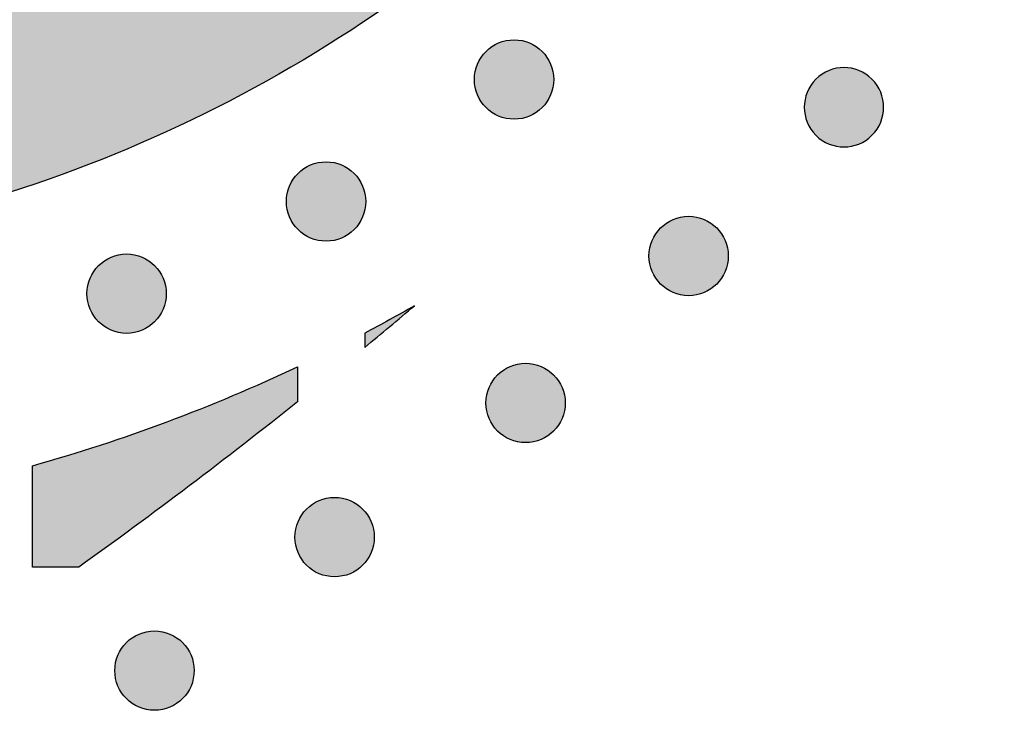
# Model space of a CAD drawing. Header units: millimetres. Extents: x -3873 to -97, y 912 to 4165.
# Tile 617 of 656: x -207 to -163, y 3718 to 3749. Entities that reach past the tile are written whole.
import ezdxf

# ---------------------------------------------------------------- set-up
doc = ezdxf.new("R2010")
doc.units = ezdxf.units.MM
doc.layers.add('pattern', color=7, linetype='Continuous', true_color=0x000000)

msp = doc.modelspace()

# ---------------------------------------------------------------- hatches: boundary and pattern name
at = {"layer": 'pattern'}
for points in [[(-270.155, 3746.308), (-275.91, 3761.332), (-261.683, 3755.767), (-259.175, 3754.833), (-256.628, 3753.977), (-254.047, 3753.202), (-251.434, 3752.51), (-248.795, 3751.902), (-246.132, 3751.381), (-243.451, 3750.946), (-240.756, 3750.6), (-238.051, 3750.343), (-235.341, 3750.175), (-232.629, 3750.096), (-229.921, 3750.106), (-227.22, 3750.204), (-224.531, 3750.39), (-221.858, 3750.662), (-219.205, 3751.02), (-218.211, 3751.181), (-217.217, 3751.361), (-216.225, 3751.562), (-215.233, 3751.782), (-214.245, 3752.023), (-213.258, 3752.283), (-212.276, 3752.564), (-211.297, 3752.865), (-210.323, 3753.185), (-209.354, 3753.526), (-208.391, 3753.886), (-207.435, 3754.266), (-206.485, 3754.665), (-205.543, 3755.083), (-204.609, 3755.52), (-203.684, 3755.976), (-202.769, 3756.45), (-201.863, 3756.943), (-200.967, 3757.453), (-200.083, 3757.98), (-199.21, 3758.525), (-198.348, 3759.087), (-197.499, 3759.665), (-196.664, 3760.259), (-195.841, 3760.868), (-195.032, 3761.493), (-194.237, 3762.132), (-193.457, 3762.785), (-192.691, 3763.453), (-191.941, 3764.133), (-191.206, 3764.826), (-190.487, 3765.531), (-189.782, 3766.25), (-189.089, 3766.985), (-188.409, 3767.735), (-187.742, 3768.501), (-187.089, 3769.281), (-186.45, 3770.076), (-185.825, 3770.885), (-185.216, 3771.708), (-184.622, 3772.544), (-184.044, 3773.393), (-183.483, 3774.254), (-182.938, 3775.128), (-182.411, 3776.012), (-181.901, 3776.908), (-181.408, 3777.814), (-180.934, 3778.73), (-180.479, 3779.655), (-180.042, 3780.588), (-179.624, 3781.531), (-179.225, 3782.48), (-178.845, 3783.437), (-178.485, 3784.4), (-178.145, 3785.369), (-177.824, 3786.343), (-177.524, 3787.322), (-177.243, 3788.304), (-176.983, 3789.291), (-176.742, 3790.28), (-176.522, 3791.271), (-176.322, 3792.263), (-176.141, 3793.257), (-175.981, 3794.251), (-175.624, 3796.904), (-175.352, 3799.577), (-175.166, 3802.266), (-175.068, 3804.967), (-175.059, 3807.675), (-175.138, 3810.387), (-175.307, 3813.098), (-175.565, 3815.803), (-175.911, 3818.498), (-176.346, 3821.178), (-176.868, 3823.841), (-177.476, 3826.48), (-178.168, 3829.092), (-178.944, 3831.674), (-179.8, 3834.22), (-180.735, 3836.729), (-186.302, 3850.955), (-171.277, 3845.202), (-170.611, 3843.675), (-169.971, 3842.134), (-169.357, 3840.577), (-168.769, 3839.007), (-168.208, 3837.424), (-167.675, 3835.828), (-167.169, 3834.22), (-166.691, 3832.602), (-166.241, 3830.973), (-165.82, 3829.334), (-165.428, 3827.686), (-165.066, 3826.031), (-164.733, 3824.368), (-164.429, 3822.698), (-164.156, 3821.023), (-163.912, 3819.343), (-163.699, 3817.659), (-163.516, 3815.972), (-163.363, 3814.282), (-163.241, 3812.59), (-163.149, 3810.898), (-163.088, 3809.206), (-163.056, 3807.514), (-163.055, 3805.824), (-163.084, 3804.137), (-163.143, 3802.452), (-163.232, 3800.772), (-163.351, 3799.096), (-163.498, 3797.426), (-163.676, 3795.763), (-163.881, 3794.106), (-164.116, 3792.457), (-164.314, 3791.231), (-164.536, 3790.006), (-164.783, 3788.782), (-165.055, 3787.56), (-165.351, 3786.341), (-165.672, 3785.125), (-166.018, 3783.913), (-166.389, 3782.706), (-166.784, 3781.505), (-167.203, 3780.311), (-167.647, 3779.123), (-168.115, 3777.944), (-168.607, 3776.773), (-169.122, 3775.611), (-169.661, 3774.46), (-170.223, 3773.32), (-170.808, 3772.19), (-171.414, 3771.073), (-172.043, 3769.969), (-172.694, 3768.879), (-173.365, 3767.802), (-174.058, 3766.74), (-174.77, 3765.693), (-175.502, 3764.663), (-176.253, 3763.648), (-177.023, 3762.651), (-177.811, 3761.67), (-178.617, 3760.708), (-179.439, 3759.764), (-180.278, 3758.839), (-181.132, 3757.933), (-182.001, 3757.046), (-182.888, 3756.177), (-183.794, 3755.323), (-184.719, 3754.484), (-185.662, 3753.661), (-186.625, 3752.856), (-187.605, 3752.068), (-188.602, 3751.298), (-189.616, 3750.546), (-190.647, 3749.814), (-191.694, 3749.101), (-192.755, 3748.409), (-193.832, 3747.737), (-194.922, 3747.086), (-196.027, 3746.457), (-197.143, 3745.85), (-198.272, 3745.265), (-199.413, 3744.703), (-200.564, 3744.165), (-201.726, 3743.649), (-202.896, 3743.157), (-204.076, 3742.689), (-205.263, 3742.245), (-206.458, 3741.825), (-207.659, 3741.43), (-208.865, 3741.059), (-210.077, 3740.713), (-211.293, 3740.391), (-212.512, 3740.095), (-213.734, 3739.823), (-214.958, 3739.576), (-216.183, 3739.353), (-217.409, 3739.155), (-219.058, 3738.921), (-220.714, 3738.714), (-222.378, 3738.537), (-224.048, 3738.389), (-225.724, 3738.27), (-227.404, 3738.181), (-229.088, 3738.122), (-230.776, 3738.092), (-232.466, 3738.093), (-234.157, 3738.124), (-235.85, 3738.185), (-237.542, 3738.277), (-239.234, 3738.399), (-240.924, 3738.552), (-242.611, 3738.734), (-244.295, 3738.947), (-245.975, 3739.191), (-247.65, 3739.464), (-249.32, 3739.767), (-250.983, 3740.1), (-252.639, 3740.462), (-254.286, 3740.854), (-255.925, 3741.274), (-257.554, 3741.723), (-259.173, 3742.201), (-260.781, 3742.707), (-262.376, 3743.24), (-263.96, 3743.801), (-265.53, 3744.388), (-267.086, 3745.002), (-268.628, 3745.642)], [(-186.235, 3745.259), (-186.207, 3745.231), (-186.178, 3745.204), (-186.148, 3745.178), (-186.117, 3745.151), (-186.086, 3745.126), (-186.053, 3745.1), (-186.02, 3745.076), (-185.986, 3745.052), (-185.951, 3745.028), (-185.915, 3745.006), (-185.879, 3744.983), (-185.841, 3744.962), (-185.803, 3744.942), (-185.765, 3744.922), (-185.725, 3744.903), (-185.685, 3744.885), (-185.644, 3744.868), (-185.603, 3744.852), (-185.561, 3744.837), (-185.519, 3744.823), (-185.476, 3744.81), (-185.432, 3744.798), (-185.388, 3744.787), (-185.344, 3744.777), (-185.299, 3744.768), (-185.254, 3744.761), (-185.209, 3744.754), (-185.164, 3744.749), (-185.118, 3744.745), (-185.072, 3744.742), (-185.026, 3744.74), (-184.98, 3744.739), (-184.934, 3744.74), (-184.889, 3744.742), (-184.843, 3744.745), (-184.797, 3744.749), (-184.752, 3744.754), (-184.706, 3744.761), (-184.662, 3744.768), (-184.617, 3744.777), (-184.573, 3744.787), (-184.529, 3744.798), (-184.485, 3744.81), (-184.442, 3744.823), (-184.4, 3744.837), (-184.358, 3744.852), (-184.316, 3744.868), (-184.276, 3744.885), (-184.236, 3744.903), (-184.196, 3744.922), (-184.157, 3744.942), (-184.119, 3744.962), (-184.082, 3744.984), (-184.046, 3745.006), (-184.01, 3745.028), (-183.975, 3745.052), (-183.941, 3745.076), (-183.908, 3745.101), (-183.875, 3745.126), (-183.844, 3745.152), (-183.813, 3745.178), (-183.783, 3745.204), (-183.754, 3745.232), (-183.726, 3745.259), (-183.698, 3745.287), (-183.671, 3745.316), (-183.644, 3745.346), (-183.618, 3745.377), (-183.592, 3745.409), (-183.567, 3745.441), (-183.543, 3745.474), (-183.519, 3745.508), (-183.495, 3745.543), (-183.472, 3745.579), (-183.45, 3745.616), (-183.429, 3745.653), (-183.409, 3745.691), (-183.389, 3745.73), (-183.37, 3745.769), (-183.352, 3745.809), (-183.335, 3745.85), (-183.319, 3745.891), (-183.304, 3745.933), (-183.29, 3745.976), (-183.277, 3746.019), (-183.265, 3746.062), (-183.254, 3746.106), (-183.244, 3746.15), (-183.235, 3746.195), (-183.228, 3746.24), (-183.221, 3746.285), (-183.216, 3746.331), (-183.212, 3746.376), (-183.209, 3746.422), (-183.207, 3746.468), (-183.206, 3746.514), (-183.207, 3746.56), (-183.209, 3746.606), (-183.212, 3746.651), (-183.216, 3746.697), (-183.221, 3746.743), (-183.228, 3746.788), (-183.235, 3746.833), (-183.244, 3746.877), (-183.254, 3746.922), (-183.265, 3746.966), (-183.277, 3747.009), (-183.29, 3747.052), (-183.304, 3747.095), (-183.319, 3747.136), (-183.335, 3747.178), (-183.352, 3747.219), (-183.37, 3747.259), (-183.389, 3747.298), (-183.409, 3747.337), (-183.429, 3747.375), (-183.451, 3747.412), (-183.473, 3747.449), (-183.495, 3747.484), (-183.519, 3747.519), (-183.543, 3747.553), (-183.567, 3747.587), (-183.593, 3747.619), (-183.618, 3747.651), (-183.645, 3747.681), (-183.671, 3747.711), (-183.699, 3747.74), (-183.726, 3747.768), (-183.754, 3747.796), (-183.783, 3747.823), (-183.813, 3747.85), (-183.844, 3747.876), (-183.875, 3747.902), (-183.908, 3747.927), (-183.941, 3747.952), (-183.975, 3747.976), (-184.01, 3747.999), (-184.046, 3748.022), (-184.082, 3748.044), (-184.12, 3748.065), (-184.158, 3748.086), (-184.196, 3748.105), (-184.236, 3748.124), (-184.276, 3748.142), (-184.317, 3748.159), (-184.358, 3748.175), (-184.4, 3748.19), (-184.442, 3748.204), (-184.485, 3748.218), (-184.529, 3748.23), (-184.573, 3748.241), (-184.617, 3748.25), (-184.662, 3748.259), (-184.707, 3748.267), (-184.752, 3748.273), (-184.797, 3748.279), (-184.843, 3748.283), (-184.889, 3748.286), (-184.935, 3748.287), (-184.981, 3748.288), (-185.027, 3748.287), (-185.073, 3748.286), (-185.118, 3748.283), (-185.164, 3748.279), (-185.209, 3748.273), (-185.255, 3748.267), (-185.3, 3748.259), (-185.344, 3748.25), (-185.389, 3748.24), (-185.432, 3748.229), (-185.476, 3748.217), (-185.519, 3748.204), (-185.561, 3748.19), (-185.603, 3748.175), (-185.645, 3748.159), (-185.685, 3748.142), (-185.726, 3748.124), (-185.765, 3748.105), (-185.804, 3748.086), (-185.842, 3748.065), (-185.879, 3748.044), (-185.915, 3748.022), (-185.951, 3747.999), (-185.986, 3747.976), (-186.02, 3747.952), (-186.053, 3747.927), (-186.086, 3747.902), (-186.117, 3747.876), (-186.148, 3747.85), (-186.178, 3747.823), (-186.207, 3747.796), (-186.235, 3747.768), (-186.263, 3747.74), (-186.29, 3747.711), (-186.317, 3747.681), (-186.343, 3747.65), (-186.369, 3747.619), (-186.394, 3747.586), (-186.419, 3747.553), (-186.443, 3747.519), (-186.466, 3747.484), (-186.489, 3747.448), (-186.511, 3747.412), (-186.532, 3747.375), (-186.553, 3747.337), (-186.572, 3747.298), (-186.591, 3747.258), (-186.609, 3747.218), (-186.626, 3747.178), (-186.642, 3747.136), (-186.657, 3747.094), (-186.671, 3747.052), (-186.684, 3747.009), (-186.696, 3746.965), (-186.707, 3746.921), (-186.717, 3746.877), (-186.726, 3746.832), (-186.734, 3746.788), (-186.74, 3746.742), (-186.745, 3746.697), (-186.75, 3746.651), (-186.752, 3746.605), (-186.754, 3746.559), (-186.755, 3746.514), (-186.754, 3746.468), (-186.752, 3746.422), (-186.75, 3746.376), (-186.745, 3746.33), (-186.74, 3746.285), (-186.734, 3746.24), (-186.726, 3746.195), (-186.717, 3746.15), (-186.707, 3746.106), (-186.696, 3746.062), (-186.684, 3746.018), (-186.671, 3745.975), (-186.657, 3745.933), (-186.642, 3745.891), (-186.626, 3745.85), (-186.609, 3745.809), (-186.591, 3745.769), (-186.572, 3745.729), (-186.552, 3745.691), (-186.532, 3745.653), (-186.511, 3745.615), (-186.489, 3745.579), (-186.466, 3745.543), (-186.442, 3745.508), (-186.418, 3745.474), (-186.394, 3745.441), (-186.369, 3745.408), (-186.343, 3745.377), (-186.316, 3745.346), (-186.29, 3745.316), (-186.263, 3745.287)], [(-171.481, 3746.528), (-171.509, 3746.5), (-171.536, 3746.471), (-171.563, 3746.441), (-171.589, 3746.41), (-171.615, 3746.379), (-171.64, 3746.346), (-171.664, 3746.313), (-171.688, 3746.279), (-171.712, 3746.244), (-171.735, 3746.208), (-171.757, 3746.172), (-171.778, 3746.135), (-171.798, 3746.097), (-171.818, 3746.058), (-171.837, 3746.019), (-171.855, 3745.978), (-171.872, 3745.938), (-171.888, 3745.896), (-171.903, 3745.854), (-171.917, 3745.812), (-171.93, 3745.769), (-171.942, 3745.726), (-171.953, 3745.682), (-171.963, 3745.637), (-171.972, 3745.593), (-171.979, 3745.548), (-171.986, 3745.503), (-171.991, 3745.457), (-171.995, 3745.412), (-171.998, 3745.366), (-172, 3745.32), (-172.001, 3745.274), (-172, 3745.228), (-171.998, 3745.182), (-171.995, 3745.137), (-171.991, 3745.091), (-171.986, 3745.045), (-171.979, 3745), (-171.972, 3744.955), (-171.963, 3744.911), (-171.953, 3744.866), (-171.942, 3744.822), (-171.93, 3744.779), (-171.917, 3744.736), (-171.903, 3744.694), (-171.888, 3744.652), (-171.872, 3744.61), (-171.855, 3744.57), (-171.837, 3744.53), (-171.818, 3744.49), (-171.798, 3744.451), (-171.778, 3744.413), (-171.756, 3744.376), (-171.734, 3744.34), (-171.712, 3744.304), (-171.688, 3744.269), (-171.664, 3744.235), (-171.64, 3744.202), (-171.614, 3744.169), (-171.589, 3744.138), (-171.562, 3744.107), (-171.536, 3744.077), (-171.509, 3744.048), (-171.481, 3744.02), (-171.453, 3743.993), (-171.424, 3743.965), (-171.394, 3743.939), (-171.363, 3743.912), (-171.332, 3743.887), (-171.299, 3743.861), (-171.266, 3743.837), (-171.232, 3743.813), (-171.197, 3743.789), (-171.161, 3743.767), (-171.125, 3743.745), (-171.088, 3743.723), (-171.05, 3743.703), (-171.011, 3743.683), (-170.971, 3743.664), (-170.931, 3743.647), (-170.891, 3743.63), (-170.849, 3743.613), (-170.807, 3743.598), (-170.765, 3743.584), (-170.722, 3743.571), (-170.679, 3743.559), (-170.635, 3743.548), (-170.59, 3743.538), (-170.546, 3743.53), (-170.501, 3743.522), (-170.456, 3743.515), (-170.41, 3743.51), (-170.364, 3743.506), (-170.319, 3743.503), (-170.273, 3743.501), (-170.227, 3743.501), (-170.181, 3743.501), (-170.135, 3743.503), (-170.089, 3743.506), (-170.044, 3743.51), (-169.998, 3743.516), (-169.953, 3743.522), (-169.908, 3743.53), (-169.864, 3743.538), (-169.819, 3743.548), (-169.775, 3743.559), (-169.732, 3743.571), (-169.689, 3743.584), (-169.647, 3743.598), (-169.605, 3743.614), (-169.563, 3743.63), (-169.523, 3743.647), (-169.483, 3743.665), (-169.443, 3743.683), (-169.404, 3743.703), (-169.366, 3743.724), (-169.329, 3743.745), (-169.293, 3743.767), (-169.257, 3743.79), (-169.222, 3743.813), (-169.188, 3743.837), (-169.155, 3743.862), (-169.122, 3743.887), (-169.091, 3743.913), (-169.06, 3743.939), (-169.03, 3743.966), (-169.001, 3743.993), (-168.973, 3744.02), (-168.945, 3744.048), (-168.918, 3744.077), (-168.892, 3744.107), (-168.865, 3744.138), (-168.84, 3744.17), (-168.814, 3744.202), (-168.79, 3744.235), (-168.766, 3744.269), (-168.742, 3744.304), (-168.72, 3744.34), (-168.698, 3744.376), (-168.676, 3744.414), (-168.656, 3744.452), (-168.636, 3744.49), (-168.617, 3744.53), (-168.599, 3744.57), (-168.582, 3744.611), (-168.566, 3744.652), (-168.551, 3744.694), (-168.537, 3744.736), (-168.524, 3744.779), (-168.512, 3744.823), (-168.501, 3744.867), (-168.491, 3744.911), (-168.482, 3744.956), (-168.475, 3745.001), (-168.468, 3745.046), (-168.463, 3745.091), (-168.459, 3745.137), (-168.456, 3745.183), (-168.454, 3745.228), (-168.454, 3745.274), (-168.454, 3745.32), (-168.456, 3745.366), (-168.459, 3745.412), (-168.463, 3745.457), (-168.468, 3745.503), (-168.475, 3745.548), (-168.483, 3745.593), (-168.491, 3745.638), (-168.501, 3745.682), (-168.512, 3745.726), (-168.524, 3745.769), (-168.537, 3745.812), (-168.551, 3745.855), (-168.566, 3745.897), (-168.583, 3745.938), (-168.6, 3745.979), (-168.618, 3746.019), (-168.636, 3746.058), (-168.656, 3746.097), (-168.676, 3746.135), (-168.698, 3746.172), (-168.72, 3746.209), (-168.742, 3746.244), (-168.766, 3746.279), (-168.79, 3746.313), (-168.815, 3746.347), (-168.84, 3746.379), (-168.866, 3746.411), (-168.892, 3746.441), (-168.919, 3746.471), (-168.946, 3746.5), (-168.973, 3746.528), (-169.001, 3746.556), (-169.03, 3746.583), (-169.06, 3746.61), (-169.091, 3746.636), (-169.123, 3746.662), (-169.155, 3746.687), (-169.188, 3746.712), (-169.222, 3746.736), (-169.257, 3746.759), (-169.293, 3746.782), (-169.329, 3746.804), (-169.367, 3746.825), (-169.405, 3746.845), (-169.443, 3746.865), (-169.483, 3746.884), (-169.523, 3746.902), (-169.564, 3746.919), (-169.605, 3746.935), (-169.647, 3746.95), (-169.689, 3746.964), (-169.732, 3746.977), (-169.776, 3746.989), (-169.82, 3747), (-169.864, 3747.01), (-169.908, 3747.019), (-169.953, 3747.026), (-169.999, 3747.033), (-170.044, 3747.038), (-170.09, 3747.042), (-170.135, 3747.045), (-170.181, 3747.047), (-170.227, 3747.048), (-170.273, 3747.047), (-170.319, 3747.045), (-170.365, 3747.042), (-170.41, 3747.038), (-170.456, 3747.033), (-170.501, 3747.026), (-170.546, 3747.019), (-170.591, 3747.01), (-170.635, 3747), (-170.679, 3746.989), (-170.722, 3746.977), (-170.765, 3746.964), (-170.808, 3746.95), (-170.85, 3746.935), (-170.891, 3746.919), (-170.932, 3746.902), (-170.972, 3746.884), (-171.011, 3746.865), (-171.05, 3746.845), (-171.088, 3746.825), (-171.125, 3746.804), (-171.162, 3746.782), (-171.197, 3746.759), (-171.232, 3746.735), (-171.266, 3746.711), (-171.299, 3746.687), (-171.332, 3746.661), (-171.363, 3746.636), (-171.394, 3746.609), (-171.424, 3746.583), (-171.453, 3746.556)], [(-194.643, 3739.805), (-194.615, 3739.777), (-194.586, 3739.75), (-194.556, 3739.723), (-194.525, 3739.697), (-194.494, 3739.671), (-194.461, 3739.646), (-194.428, 3739.622), (-194.394, 3739.598), (-194.359, 3739.574), (-194.323, 3739.551), (-194.287, 3739.529), (-194.25, 3739.508), (-194.212, 3739.488), (-194.173, 3739.468), (-194.133, 3739.449), (-194.093, 3739.431), (-194.053, 3739.414), (-194.011, 3739.398), (-193.969, 3739.383), (-193.927, 3739.369), (-193.884, 3739.356), (-193.84, 3739.344), (-193.796, 3739.333), (-193.752, 3739.323), (-193.707, 3739.314), (-193.662, 3739.307), (-193.617, 3739.3), (-193.572, 3739.295), (-193.526, 3739.291), (-193.48, 3739.288), (-193.434, 3739.286), (-193.389, 3739.285), (-193.343, 3739.286), (-193.297, 3739.288), (-193.251, 3739.291), (-193.205, 3739.295), (-193.16, 3739.3), (-193.115, 3739.307), (-193.07, 3739.314), (-193.025, 3739.323), (-192.981, 3739.333), (-192.937, 3739.344), (-192.893, 3739.356), (-192.85, 3739.369), (-192.808, 3739.383), (-192.766, 3739.398), (-192.725, 3739.414), (-192.684, 3739.431), (-192.644, 3739.449), (-192.604, 3739.468), (-192.566, 3739.488), (-192.528, 3739.508), (-192.49, 3739.53), (-192.454, 3739.552), (-192.418, 3739.574), (-192.383, 3739.598), (-192.349, 3739.622), (-192.316, 3739.646), (-192.283, 3739.672), (-192.252, 3739.697), (-192.221, 3739.724), (-192.191, 3739.75), (-192.162, 3739.778), (-192.134, 3739.805), (-192.106, 3739.833), (-192.079, 3739.862), (-192.053, 3739.892), (-192.026, 3739.923), (-192.001, 3739.954), (-191.975, 3739.987), (-191.951, 3740.02), (-191.927, 3740.054), (-191.903, 3740.089), (-191.88, 3740.125), (-191.858, 3740.161), (-191.837, 3740.199), (-191.817, 3740.237), (-191.797, 3740.275), (-191.778, 3740.315), (-191.76, 3740.355), (-191.743, 3740.396), (-191.727, 3740.437), (-191.712, 3740.479), (-191.698, 3740.522), (-191.685, 3740.565), (-191.673, 3740.608), (-191.662, 3740.652), (-191.652, 3740.696), (-191.643, 3740.741), (-191.636, 3740.786), (-191.629, 3740.831), (-191.624, 3740.876), (-191.62, 3740.922), (-191.617, 3740.968), (-191.615, 3741.014), (-191.614, 3741.06), (-191.615, 3741.106), (-191.617, 3741.152), (-191.62, 3741.197), (-191.624, 3741.243), (-191.629, 3741.288), (-191.636, 3741.334), (-191.643, 3741.379), (-191.652, 3741.423), (-191.662, 3741.468), (-191.673, 3741.512), (-191.685, 3741.555), (-191.698, 3741.598), (-191.712, 3741.64), (-191.727, 3741.682), (-191.743, 3741.724), (-191.76, 3741.764), (-191.778, 3741.805), (-191.797, 3741.844), (-191.817, 3741.883), (-191.837, 3741.921), (-191.859, 3741.958), (-191.881, 3741.994), (-191.903, 3742.03), (-191.927, 3742.065), (-191.951, 3742.099), (-191.975, 3742.132), (-192.001, 3742.165), (-192.026, 3742.197), (-192.053, 3742.227), (-192.079, 3742.257), (-192.107, 3742.286), (-192.134, 3742.314), (-192.162, 3742.342), (-192.191, 3742.369), (-192.221, 3742.396), (-192.252, 3742.422), (-192.284, 3742.448), (-192.316, 3742.473), (-192.349, 3742.498), (-192.383, 3742.522), (-192.418, 3742.545), (-192.454, 3742.568), (-192.491, 3742.59), (-192.528, 3742.611), (-192.566, 3742.632), (-192.605, 3742.651), (-192.644, 3742.67), (-192.684, 3742.688), (-192.725, 3742.705), (-192.766, 3742.721), (-192.808, 3742.736), (-192.851, 3742.75), (-192.894, 3742.763), (-192.937, 3742.775), (-192.981, 3742.786), (-193.025, 3742.796), (-193.07, 3742.805), (-193.115, 3742.813), (-193.16, 3742.819), (-193.206, 3742.824), (-193.251, 3742.829), (-193.297, 3742.832), (-193.343, 3742.833), (-193.389, 3742.834), (-193.435, 3742.833), (-193.481, 3742.832), (-193.526, 3742.829), (-193.572, 3742.824), (-193.618, 3742.819), (-193.663, 3742.813), (-193.708, 3742.805), (-193.752, 3742.796), (-193.797, 3742.786), (-193.841, 3742.775), (-193.884, 3742.763), (-193.927, 3742.75), (-193.97, 3742.736), (-194.011, 3742.721), (-194.053, 3742.705), (-194.094, 3742.688), (-194.134, 3742.67), (-194.173, 3742.651), (-194.212, 3742.631), (-194.25, 3742.611), (-194.287, 3742.59), (-194.324, 3742.568), (-194.359, 3742.545), (-194.394, 3742.521), (-194.428, 3742.497), (-194.462, 3742.473), (-194.494, 3742.448), (-194.526, 3742.422), (-194.556, 3742.396), (-194.586, 3742.369), (-194.615, 3742.342), (-194.643, 3742.314), (-194.671, 3742.286), (-194.698, 3742.257), (-194.725, 3742.227), (-194.751, 3742.196), (-194.777, 3742.165), (-194.802, 3742.132), (-194.827, 3742.099), (-194.851, 3742.065), (-194.874, 3742.03), (-194.897, 3741.994), (-194.919, 3741.958), (-194.94, 3741.92), (-194.961, 3741.882), (-194.98, 3741.844), (-194.999, 3741.804), (-195.017, 3741.764), (-195.034, 3741.723), (-195.05, 3741.682), (-195.065, 3741.64), (-195.079, 3741.598), (-195.092, 3741.555), (-195.105, 3741.511), (-195.115, 3741.467), (-195.125, 3741.423), (-195.134, 3741.378), (-195.142, 3741.333), (-195.148, 3741.288), (-195.153, 3741.243), (-195.158, 3741.197), (-195.161, 3741.151), (-195.162, 3741.105), (-195.163, 3741.059), (-195.162, 3741.014), (-195.161, 3740.968), (-195.158, 3740.922), (-195.153, 3740.876), (-195.148, 3740.831), (-195.142, 3740.786), (-195.134, 3740.741), (-195.125, 3740.696), (-195.115, 3740.652), (-195.104, 3740.608), (-195.092, 3740.564), (-195.079, 3740.521), (-195.065, 3740.479), (-195.05, 3740.437), (-195.034, 3740.395), (-195.017, 3740.355), (-194.999, 3740.315), (-194.98, 3740.275), (-194.961, 3740.237), (-194.94, 3740.198), (-194.919, 3740.161), (-194.897, 3740.125), (-194.874, 3740.089), (-194.851, 3740.054), (-194.827, 3740.02), (-194.802, 3739.987), (-194.777, 3739.954), (-194.751, 3739.923), (-194.725, 3739.892), (-194.698, 3739.862), (-194.671, 3739.833)], [(-178.428, 3737.369), (-178.4, 3737.342), (-178.37, 3737.314), (-178.341, 3737.288), (-178.31, 3737.261), (-178.278, 3737.236), (-178.246, 3737.21), (-178.213, 3737.186), (-178.178, 3737.162), (-178.144, 3737.138), (-178.108, 3737.116), (-178.071, 3737.094), (-178.034, 3737.072), (-177.996, 3737.052), (-177.957, 3737.032), (-177.918, 3737.013), (-177.878, 3736.995), (-177.837, 3736.978), (-177.796, 3736.962), (-177.754, 3736.947), (-177.711, 3736.933), (-177.668, 3736.92), (-177.625, 3736.908), (-177.581, 3736.897), (-177.537, 3736.887), (-177.492, 3736.878), (-177.447, 3736.871), (-177.402, 3736.864), (-177.356, 3736.859), (-177.311, 3736.855), (-177.265, 3736.852), (-177.219, 3736.85), (-177.173, 3736.85), (-177.127, 3736.85), (-177.081, 3736.852), (-177.035, 3736.855), (-176.99, 3736.859), (-176.944, 3736.864), (-176.899, 3736.871), (-176.854, 3736.878), (-176.809, 3736.887), (-176.765, 3736.897), (-176.721, 3736.908), (-176.678, 3736.92), (-176.635, 3736.933), (-176.592, 3736.947), (-176.55, 3736.962), (-176.509, 3736.978), (-176.468, 3736.996), (-176.428, 3737.013), (-176.389, 3737.032), (-176.35, 3737.052), (-176.312, 3737.072), (-176.275, 3737.094), (-176.238, 3737.116), (-176.203, 3737.139), (-176.168, 3737.162), (-176.134, 3737.186), (-176.1, 3737.211), (-176.068, 3737.236), (-176.036, 3737.262), (-176.005, 3737.288), (-175.976, 3737.315), (-175.947, 3737.342), (-175.918, 3737.369), (-175.891, 3737.397), (-175.864, 3737.426), (-175.837, 3737.456), (-175.811, 3737.487), (-175.785, 3737.519), (-175.76, 3737.551), (-175.735, 3737.584), (-175.711, 3737.619), (-175.688, 3737.653), (-175.665, 3737.689), (-175.643, 3737.726), (-175.622, 3737.763), (-175.601, 3737.801), (-175.582, 3737.84), (-175.563, 3737.879), (-175.545, 3737.919), (-175.528, 3737.96), (-175.512, 3738.001), (-175.497, 3738.043), (-175.482, 3738.086), (-175.469, 3738.129), (-175.457, 3738.172), (-175.446, 3738.216), (-175.436, 3738.26), (-175.428, 3738.305), (-175.42, 3738.35), (-175.414, 3738.395), (-175.408, 3738.441), (-175.404, 3738.486), (-175.401, 3738.532), (-175.399, 3738.578), (-175.399, 3738.624), (-175.399, 3738.67), (-175.401, 3738.716), (-175.404, 3738.762), (-175.408, 3738.807), (-175.414, 3738.853), (-175.42, 3738.898), (-175.428, 3738.943), (-175.437, 3738.988), (-175.446, 3739.032), (-175.457, 3739.076), (-175.469, 3739.119), (-175.483, 3739.162), (-175.497, 3739.205), (-175.512, 3739.247), (-175.528, 3739.288), (-175.545, 3739.329), (-175.563, 3739.369), (-175.582, 3739.408), (-175.601, 3739.447), (-175.622, 3739.485), (-175.643, 3739.522), (-175.665, 3739.559), (-175.688, 3739.594), (-175.711, 3739.629), (-175.735, 3739.663), (-175.76, 3739.697), (-175.785, 3739.729), (-175.811, 3739.761), (-175.837, 3739.791), (-175.864, 3739.821), (-175.891, 3739.85), (-175.919, 3739.879), (-175.947, 3739.906), (-175.976, 3739.933), (-176.006, 3739.96), (-176.036, 3739.986), (-176.068, 3740.012), (-176.101, 3740.037), (-176.134, 3740.062), (-176.168, 3740.086), (-176.203, 3740.109), (-176.239, 3740.132), (-176.275, 3740.154), (-176.312, 3740.175), (-176.35, 3740.196), (-176.389, 3740.215), (-176.428, 3740.234), (-176.469, 3740.252), (-176.509, 3740.269), (-176.551, 3740.285), (-176.593, 3740.3), (-176.635, 3740.315), (-176.678, 3740.328), (-176.722, 3740.34), (-176.765, 3740.351), (-176.81, 3740.36), (-176.854, 3740.369), (-176.899, 3740.377), (-176.945, 3740.383), (-176.99, 3740.389), (-177.036, 3740.393), (-177.082, 3740.396), (-177.127, 3740.398), (-177.173, 3740.398), (-177.219, 3740.398), (-177.265, 3740.396), (-177.311, 3740.393), (-177.357, 3740.389), (-177.402, 3740.383), (-177.447, 3740.377), (-177.492, 3740.369), (-177.537, 3740.36), (-177.581, 3740.351), (-177.625, 3740.34), (-177.669, 3740.328), (-177.712, 3740.314), (-177.754, 3740.3), (-177.796, 3740.285), (-177.837, 3740.269), (-177.878, 3740.252), (-177.918, 3740.234), (-177.958, 3740.215), (-177.996, 3740.196), (-178.034, 3740.175), (-178.072, 3740.154), (-178.108, 3740.132), (-178.144, 3740.109), (-178.179, 3740.086), (-178.213, 3740.062), (-178.246, 3740.037), (-178.278, 3740.012), (-178.31, 3739.986), (-178.341, 3739.96), (-178.371, 3739.933), (-178.4, 3739.906), (-178.428, 3739.878), (-178.455, 3739.85), (-178.483, 3739.821), (-178.509, 3739.791), (-178.536, 3739.761), (-178.561, 3739.729), (-178.587, 3739.696), (-178.611, 3739.663), (-178.635, 3739.629), (-178.659, 3739.594), (-178.681, 3739.558), (-178.703, 3739.522), (-178.725, 3739.485), (-178.745, 3739.447), (-178.765, 3739.408), (-178.784, 3739.368), (-178.802, 3739.328), (-178.819, 3739.288), (-178.835, 3739.246), (-178.85, 3739.204), (-178.864, 3739.162), (-178.877, 3739.119), (-178.889, 3739.075), (-178.9, 3739.032), (-178.91, 3738.987), (-178.919, 3738.943), (-178.926, 3738.898), (-178.933, 3738.852), (-178.938, 3738.807), (-178.942, 3738.761), (-178.945, 3738.715), (-178.947, 3738.67), (-178.947, 3738.624), (-178.947, 3738.578), (-178.945, 3738.532), (-178.942, 3738.486), (-178.938, 3738.44), (-178.933, 3738.395), (-178.926, 3738.35), (-178.919, 3738.305), (-178.91, 3738.26), (-178.9, 3738.216), (-178.889, 3738.172), (-178.877, 3738.128), (-178.864, 3738.085), (-178.85, 3738.043), (-178.835, 3738.001), (-178.818, 3737.96), (-178.801, 3737.919), (-178.784, 3737.879), (-178.765, 3737.839), (-178.745, 3737.801), (-178.725, 3737.763), (-178.703, 3737.725), (-178.681, 3737.689), (-178.658, 3737.653), (-178.635, 3737.618), (-178.611, 3737.584), (-178.586, 3737.551), (-178.561, 3737.518), (-178.535, 3737.487), (-178.509, 3737.456), (-178.482, 3737.426), (-178.455, 3737.397)], [(-203.566, 3735.685), (-203.538, 3735.658), (-203.509, 3735.631), (-203.479, 3735.604), (-203.448, 3735.578), (-203.416, 3735.552), (-203.384, 3735.527), (-203.351, 3735.502), (-203.317, 3735.478), (-203.282, 3735.455), (-203.246, 3735.432), (-203.209, 3735.41), (-203.172, 3735.388), (-203.134, 3735.368), (-203.095, 3735.348), (-203.056, 3735.33), (-203.016, 3735.312), (-202.975, 3735.295), (-202.934, 3735.278), (-202.892, 3735.263), (-202.849, 3735.249), (-202.806, 3735.236), (-202.763, 3735.224), (-202.719, 3735.213), (-202.675, 3735.203), (-202.63, 3735.195), (-202.585, 3735.187), (-202.54, 3735.18), (-202.494, 3735.175), (-202.449, 3735.171), (-202.403, 3735.168), (-202.357, 3735.166), (-202.311, 3735.166), (-202.265, 3735.166), (-202.219, 3735.168), (-202.174, 3735.171), (-202.128, 3735.175), (-202.082, 3735.18), (-202.037, 3735.187), (-201.992, 3735.195), (-201.948, 3735.203), (-201.903, 3735.213), (-201.859, 3735.224), (-201.816, 3735.236), (-201.773, 3735.249), (-201.73, 3735.263), (-201.689, 3735.279), (-201.647, 3735.295), (-201.606, 3735.312), (-201.566, 3735.33), (-201.527, 3735.348), (-201.488, 3735.368), (-201.45, 3735.389), (-201.413, 3735.41), (-201.376, 3735.432), (-201.341, 3735.455), (-201.306, 3735.478), (-201.272, 3735.502), (-201.238, 3735.527), (-201.206, 3735.552), (-201.174, 3735.578), (-201.144, 3735.604), (-201.114, 3735.631), (-201.085, 3735.658), (-201.057, 3735.685), (-201.029, 3735.714), (-201.002, 3735.743), (-200.975, 3735.773), (-200.949, 3735.803), (-200.923, 3735.835), (-200.898, 3735.867), (-200.873, 3735.901), (-200.849, 3735.935), (-200.826, 3735.97), (-200.803, 3736.005), (-200.781, 3736.042), (-200.76, 3736.079), (-200.739, 3736.117), (-200.72, 3736.156), (-200.701, 3736.195), (-200.683, 3736.235), (-200.666, 3736.276), (-200.65, 3736.317), (-200.635, 3736.359), (-200.621, 3736.402), (-200.608, 3736.445), (-200.595, 3736.488), (-200.585, 3736.532), (-200.575, 3736.577), (-200.566, 3736.621), (-200.558, 3736.666), (-200.552, 3736.711), (-200.547, 3736.757), (-200.542, 3736.803), (-200.539, 3736.848), (-200.538, 3736.894), (-200.537, 3736.94), (-200.538, 3736.986), (-200.539, 3737.032), (-200.542, 3737.078), (-200.547, 3737.123), (-200.552, 3737.169), (-200.558, 3737.214), (-200.566, 3737.259), (-200.575, 3737.304), (-200.585, 3737.348), (-200.596, 3737.392), (-200.608, 3737.435), (-200.621, 3737.478), (-200.635, 3737.521), (-200.65, 3737.563), (-200.666, 3737.604), (-200.683, 3737.645), (-200.701, 3737.685), (-200.72, 3737.724), (-200.739, 3737.763), (-200.76, 3737.801), (-200.781, 3737.838), (-200.803, 3737.875), (-200.826, 3737.911), (-200.849, 3737.945), (-200.873, 3737.98), (-200.898, 3738.013), (-200.923, 3738.045), (-200.949, 3738.077), (-200.975, 3738.108), (-201.002, 3738.138), (-201.029, 3738.167), (-201.057, 3738.195), (-201.085, 3738.222), (-201.114, 3738.249), (-201.144, 3738.276), (-201.175, 3738.302), (-201.206, 3738.328), (-201.239, 3738.353), (-201.272, 3738.378), (-201.306, 3738.402), (-201.341, 3738.425), (-201.377, 3738.448), (-201.413, 3738.47), (-201.45, 3738.491), (-201.488, 3738.512), (-201.527, 3738.532), (-201.567, 3738.55), (-201.607, 3738.568), (-201.647, 3738.585), (-201.689, 3738.601), (-201.731, 3738.617), (-201.773, 3738.631), (-201.816, 3738.644), (-201.86, 3738.656), (-201.904, 3738.667), (-201.948, 3738.677), (-201.993, 3738.685), (-202.038, 3738.693), (-202.083, 3738.699), (-202.128, 3738.705), (-202.174, 3738.709), (-202.22, 3738.712), (-202.266, 3738.714), (-202.311, 3738.714), (-202.357, 3738.714), (-202.403, 3738.712), (-202.449, 3738.709), (-202.495, 3738.705), (-202.54, 3738.699), (-202.585, 3738.693), (-202.63, 3738.685), (-202.675, 3738.677), (-202.719, 3738.667), (-202.763, 3738.656), (-202.807, 3738.644), (-202.85, 3738.631), (-202.892, 3738.617), (-202.934, 3738.601), (-202.975, 3738.585), (-203.016, 3738.568), (-203.056, 3738.55), (-203.096, 3738.531), (-203.134, 3738.512), (-203.172, 3738.491), (-203.21, 3738.47), (-203.246, 3738.448), (-203.282, 3738.425), (-203.317, 3738.402), (-203.351, 3738.378), (-203.384, 3738.353), (-203.417, 3738.328), (-203.448, 3738.302), (-203.479, 3738.276), (-203.509, 3738.249), (-203.538, 3738.222), (-203.566, 3738.194), (-203.594, 3738.166), (-203.621, 3738.137), (-203.647, 3738.107), (-203.674, 3738.077), (-203.699, 3738.045), (-203.725, 3738.013), (-203.749, 3737.979), (-203.773, 3737.945), (-203.797, 3737.91), (-203.82, 3737.875), (-203.842, 3737.838), (-203.863, 3737.801), (-203.883, 3737.763), (-203.903, 3737.724), (-203.922, 3737.685), (-203.94, 3737.645), (-203.957, 3737.604), (-203.973, 3737.562), (-203.988, 3737.521), (-204.002, 3737.478), (-204.015, 3737.435), (-204.027, 3737.392), (-204.038, 3737.348), (-204.048, 3737.303), (-204.057, 3737.259), (-204.064, 3737.214), (-204.071, 3737.169), (-204.076, 3737.123), (-204.08, 3737.077), (-204.083, 3737.032), (-204.085, 3736.986), (-204.086, 3736.94), (-204.085, 3736.894), (-204.083, 3736.848), (-204.08, 3736.802), (-204.076, 3736.757), (-204.071, 3736.711), (-204.064, 3736.666), (-204.057, 3736.621), (-204.048, 3736.576), (-204.038, 3736.532), (-204.027, 3736.488), (-204.015, 3736.445), (-204.002, 3736.402), (-203.988, 3736.359), (-203.973, 3736.317), (-203.957, 3736.276), (-203.94, 3736.235), (-203.922, 3736.195), (-203.903, 3736.156), (-203.883, 3736.117), (-203.863, 3736.079), (-203.841, 3736.042), (-203.819, 3736.005), (-203.797, 3735.969), (-203.773, 3735.934), (-203.749, 3735.9), (-203.725, 3735.867), (-203.699, 3735.835), (-203.674, 3735.803), (-203.647, 3735.772), (-203.621, 3735.742), (-203.593, 3735.713)], [(-191.662, 3734.539), (-189.43, 3736.401), (-191.662, 3735.174)], [(-206.515, 3729.248), (-204.996, 3729.691), (-203.486, 3730.167), (-201.986, 3730.674), (-200.496, 3731.212), (-199.018, 3731.782), (-197.552, 3732.383), (-196.1, 3733.014), (-194.662, 3733.674), (-194.662, 3732.108), (-199.51, 3728.344), (-204.454, 3724.707), (-206.515, 3724.707)], [(-185.722, 3730.797), (-185.694, 3730.769), (-185.665, 3730.742), (-185.635, 3730.716), (-185.604, 3730.689), (-185.573, 3730.664), (-185.54, 3730.638), (-185.507, 3730.614), (-185.473, 3730.59), (-185.438, 3730.566), (-185.402, 3730.544), (-185.366, 3730.521), (-185.328, 3730.5), (-185.29, 3730.48), (-185.252, 3730.46), (-185.212, 3730.441), (-185.172, 3730.423), (-185.131, 3730.406), (-185.09, 3730.39), (-185.048, 3730.375), (-185.006, 3730.361), (-184.963, 3730.348), (-184.919, 3730.336), (-184.875, 3730.325), (-184.831, 3730.315), (-184.786, 3730.306), (-184.741, 3730.299), (-184.696, 3730.292), (-184.651, 3730.287), (-184.605, 3730.283), (-184.559, 3730.28), (-184.513, 3730.278), (-184.467, 3730.277), (-184.421, 3730.278), (-184.375, 3730.28), (-184.33, 3730.283), (-184.284, 3730.287), (-184.239, 3730.292), (-184.193, 3730.299), (-184.148, 3730.306), (-184.104, 3730.315), (-184.059, 3730.325), (-184.016, 3730.336), (-183.972, 3730.348), (-183.929, 3730.361), (-183.887, 3730.375), (-183.845, 3730.39), (-183.803, 3730.406), (-183.763, 3730.423), (-183.723, 3730.441), (-183.683, 3730.46), (-183.644, 3730.48), (-183.606, 3730.5), (-183.569, 3730.522), (-183.533, 3730.544), (-183.497, 3730.566), (-183.462, 3730.59), (-183.428, 3730.614), (-183.395, 3730.639), (-183.362, 3730.664), (-183.331, 3730.69), (-183.3, 3730.716), (-183.27, 3730.742), (-183.241, 3730.77), (-183.213, 3730.797), (-183.185, 3730.825), (-183.158, 3730.854), (-183.131, 3730.884), (-183.105, 3730.915), (-183.079, 3730.947), (-183.054, 3730.979), (-183.029, 3731.012), (-183.005, 3731.046), (-182.982, 3731.081), (-182.959, 3731.117), (-182.937, 3731.154), (-182.916, 3731.191), (-182.895, 3731.229), (-182.876, 3731.268), (-182.857, 3731.307), (-182.839, 3731.347), (-182.822, 3731.388), (-182.806, 3731.429), (-182.791, 3731.471), (-182.777, 3731.514), (-182.764, 3731.557), (-182.752, 3731.6), (-182.741, 3731.644), (-182.731, 3731.688), (-182.722, 3731.733), (-182.714, 3731.778), (-182.708, 3731.823), (-182.703, 3731.869), (-182.698, 3731.914), (-182.696, 3731.96), (-182.694, 3732.006), (-182.693, 3732.052), (-182.694, 3732.098), (-182.696, 3732.144), (-182.698, 3732.189), (-182.703, 3732.235), (-182.708, 3732.281), (-182.714, 3732.326), (-182.722, 3732.371), (-182.731, 3732.415), (-182.741, 3732.46), (-182.752, 3732.504), (-182.764, 3732.547), (-182.777, 3732.59), (-182.791, 3732.633), (-182.806, 3732.674), (-182.822, 3732.716), (-182.839, 3732.757), (-182.857, 3732.797), (-182.876, 3732.836), (-182.896, 3732.875), (-182.916, 3732.913), (-182.937, 3732.95), (-182.959, 3732.987), (-182.982, 3733.022), (-183.006, 3733.057), (-183.03, 3733.091), (-183.054, 3733.125), (-183.079, 3733.157), (-183.105, 3733.189), (-183.132, 3733.219), (-183.158, 3733.249), (-183.185, 3733.278), (-183.213, 3733.306), (-183.241, 3733.334), (-183.27, 3733.361), (-183.3, 3733.388), (-183.331, 3733.414), (-183.362, 3733.44), (-183.395, 3733.465), (-183.428, 3733.49), (-183.462, 3733.514), (-183.497, 3733.537), (-183.533, 3733.56), (-183.569, 3733.582), (-183.607, 3733.603), (-183.645, 3733.624), (-183.683, 3733.643), (-183.723, 3733.662), (-183.763, 3733.68), (-183.804, 3733.697), (-183.845, 3733.713), (-183.887, 3733.728), (-183.929, 3733.742), (-183.972, 3733.756), (-184.016, 3733.768), (-184.06, 3733.779), (-184.104, 3733.788), (-184.149, 3733.797), (-184.194, 3733.805), (-184.239, 3733.811), (-184.284, 3733.817), (-184.33, 3733.821), (-184.376, 3733.824), (-184.422, 3733.825), (-184.468, 3733.826), (-184.514, 3733.825), (-184.559, 3733.824), (-184.605, 3733.821), (-184.651, 3733.816), (-184.696, 3733.811), (-184.742, 3733.805), (-184.787, 3733.797), (-184.831, 3733.788), (-184.875, 3733.778), (-184.919, 3733.767), (-184.963, 3733.755), (-185.006, 3733.742), (-185.048, 3733.728), (-185.09, 3733.713), (-185.132, 3733.697), (-185.172, 3733.68), (-185.212, 3733.662), (-185.252, 3733.643), (-185.291, 3733.624), (-185.329, 3733.603), (-185.366, 3733.582), (-185.402, 3733.56), (-185.438, 3733.537), (-185.473, 3733.514), (-185.507, 3733.49), (-185.54, 3733.465), (-185.573, 3733.44), (-185.604, 3733.414), (-185.635, 3733.388), (-185.665, 3733.361), (-185.694, 3733.334), (-185.722, 3733.306), (-185.75, 3733.278), (-185.777, 3733.249), (-185.804, 3733.219), (-185.83, 3733.188), (-185.856, 3733.157), (-185.881, 3733.124), (-185.905, 3733.091), (-185.929, 3733.057), (-185.953, 3733.022), (-185.976, 3732.986), (-185.998, 3732.95), (-186.019, 3732.913), (-186.039, 3732.875), (-186.059, 3732.836), (-186.078, 3732.796), (-186.096, 3732.756), (-186.113, 3732.716), (-186.129, 3732.674), (-186.144, 3732.632), (-186.158, 3732.59), (-186.171, 3732.547), (-186.183, 3732.503), (-186.194, 3732.459), (-186.204, 3732.415), (-186.213, 3732.37), (-186.22, 3732.326), (-186.227, 3732.28), (-186.232, 3732.235), (-186.236, 3732.189), (-186.239, 3732.143), (-186.241, 3732.097), (-186.242, 3732.052), (-186.241, 3732.006), (-186.239, 3731.96), (-186.236, 3731.914), (-186.232, 3731.868), (-186.227, 3731.823), (-186.22, 3731.778), (-186.213, 3731.733), (-186.204, 3731.688), (-186.194, 3731.644), (-186.183, 3731.6), (-186.171, 3731.556), (-186.158, 3731.513), (-186.144, 3731.471), (-186.129, 3731.429), (-186.113, 3731.388), (-186.096, 3731.347), (-186.078, 3731.307), (-186.059, 3731.267), (-186.039, 3731.229), (-186.019, 3731.191), (-185.998, 3731.153), (-185.975, 3731.117), (-185.953, 3731.081), (-185.929, 3731.046), (-185.905, 3731.012), (-185.881, 3730.979), (-185.855, 3730.946), (-185.83, 3730.915), (-185.803, 3730.884), (-185.777, 3730.854), (-185.749, 3730.825)], [(-194.263, 3724.8), (-194.235, 3724.772), (-194.206, 3724.745), (-194.176, 3724.719), (-194.145, 3724.692), (-194.114, 3724.667), (-194.081, 3724.641), (-194.048, 3724.617), (-194.014, 3724.593), (-193.979, 3724.569), (-193.943, 3724.547), (-193.907, 3724.524), (-193.87, 3724.503), (-193.832, 3724.483), (-193.793, 3724.463), (-193.753, 3724.444), (-193.713, 3724.426), (-193.673, 3724.409), (-193.631, 3724.393), (-193.589, 3724.378), (-193.547, 3724.364), (-193.504, 3724.351), (-193.46, 3724.339), (-193.416, 3724.328), (-193.372, 3724.318), (-193.327, 3724.309), (-193.283, 3724.302), (-193.237, 3724.295), (-193.192, 3724.29), (-193.146, 3724.286), (-193.1, 3724.283), (-193.054, 3724.281), (-193.009, 3724.28), (-192.963, 3724.281), (-192.917, 3724.283), (-192.871, 3724.286), (-192.825, 3724.29), (-192.78, 3724.295), (-192.735, 3724.302), (-192.69, 3724.309), (-192.645, 3724.318), (-192.601, 3724.328), (-192.557, 3724.339), (-192.513, 3724.351), (-192.47, 3724.364), (-192.428, 3724.378), (-192.386, 3724.393), (-192.345, 3724.409), (-192.304, 3724.426), (-192.264, 3724.444), (-192.224, 3724.463), (-192.186, 3724.483), (-192.148, 3724.503), (-192.11, 3724.525), (-192.074, 3724.547), (-192.038, 3724.569), (-192.003, 3724.593), (-191.969, 3724.617), (-191.936, 3724.642), (-191.903, 3724.667), (-191.872, 3724.693), (-191.841, 3724.719), (-191.811, 3724.745), (-191.782, 3724.773), (-191.754, 3724.8), (-191.726, 3724.828), (-191.699, 3724.857), (-191.673, 3724.887), (-191.646, 3724.918), (-191.621, 3724.95), (-191.595, 3724.982), (-191.571, 3725.015), (-191.547, 3725.049), (-191.523, 3725.084), (-191.501, 3725.12), (-191.479, 3725.157), (-191.457, 3725.194), (-191.437, 3725.232), (-191.417, 3725.271), (-191.398, 3725.31), (-191.38, 3725.35), (-191.363, 3725.391), (-191.347, 3725.432), (-191.332, 3725.474), (-191.318, 3725.517), (-191.305, 3725.56), (-191.293, 3725.603), (-191.282, 3725.647), (-191.272, 3725.691), (-191.263, 3725.736), (-191.256, 3725.781), (-191.249, 3725.826), (-191.244, 3725.872), (-191.24, 3725.917), (-191.237, 3725.963), (-191.235, 3726.009), (-191.234, 3726.055), (-191.235, 3726.101), (-191.237, 3726.147), (-191.24, 3726.192), (-191.244, 3726.238), (-191.249, 3726.284), (-191.256, 3726.329), (-191.263, 3726.374), (-191.272, 3726.418), (-191.282, 3726.463), (-191.293, 3726.507), (-191.305, 3726.55), (-191.318, 3726.593), (-191.332, 3726.636), (-191.347, 3726.677), (-191.363, 3726.719), (-191.38, 3726.76), (-191.398, 3726.8), (-191.417, 3726.839), (-191.437, 3726.878), (-191.457, 3726.916), (-191.479, 3726.953), (-191.501, 3726.99), (-191.523, 3727.025), (-191.547, 3727.06), (-191.571, 3727.094), (-191.596, 3727.128), (-191.621, 3727.16), (-191.647, 3727.192), (-191.673, 3727.222), (-191.7, 3727.252), (-191.727, 3727.281), (-191.754, 3727.309), (-191.782, 3727.337), (-191.811, 3727.364), (-191.841, 3727.391), (-191.872, 3727.417), (-191.904, 3727.443), (-191.936, 3727.468), (-191.969, 3727.493), (-192.003, 3727.517), (-192.038, 3727.54), (-192.074, 3727.563), (-192.111, 3727.585), (-192.148, 3727.606), (-192.186, 3727.627), (-192.225, 3727.646), (-192.264, 3727.665), (-192.304, 3727.683), (-192.345, 3727.7), (-192.386, 3727.716), (-192.428, 3727.731), (-192.471, 3727.745), (-192.514, 3727.759), (-192.557, 3727.771), (-192.601, 3727.782), (-192.645, 3727.791), (-192.69, 3727.8), (-192.735, 3727.808), (-192.78, 3727.814), (-192.826, 3727.82), (-192.871, 3727.824), (-192.917, 3727.827), (-192.963, 3727.828), (-193.009, 3727.829), (-193.055, 3727.828), (-193.101, 3727.827), (-193.146, 3727.824), (-193.192, 3727.82), (-193.238, 3727.814), (-193.283, 3727.808), (-193.328, 3727.8), (-193.372, 3727.791), (-193.417, 3727.781), (-193.461, 3727.77), (-193.504, 3727.758), (-193.547, 3727.745), (-193.59, 3727.731), (-193.631, 3727.716), (-193.673, 3727.7), (-193.714, 3727.683), (-193.754, 3727.665), (-193.793, 3727.646), (-193.832, 3727.627), (-193.87, 3727.606), (-193.907, 3727.585), (-193.944, 3727.563), (-193.979, 3727.54), (-194.014, 3727.517), (-194.048, 3727.493), (-194.082, 3727.468), (-194.114, 3727.443), (-194.146, 3727.417), (-194.176, 3727.391), (-194.206, 3727.364), (-194.235, 3727.337), (-194.263, 3727.309), (-194.291, 3727.281), (-194.318, 3727.252), (-194.345, 3727.222), (-194.371, 3727.191), (-194.397, 3727.16), (-194.422, 3727.127), (-194.447, 3727.094), (-194.471, 3727.06), (-194.494, 3727.025), (-194.517, 3726.989), (-194.539, 3726.953), (-194.56, 3726.916), (-194.581, 3726.878), (-194.6, 3726.839), (-194.619, 3726.799), (-194.637, 3726.759), (-194.654, 3726.719), (-194.67, 3726.677), (-194.685, 3726.635), (-194.699, 3726.593), (-194.713, 3726.55), (-194.725, 3726.506), (-194.736, 3726.462), (-194.745, 3726.418), (-194.754, 3726.373), (-194.762, 3726.329), (-194.768, 3726.283), (-194.774, 3726.238), (-194.778, 3726.192), (-194.781, 3726.146), (-194.782, 3726.1), (-194.783, 3726.055), (-194.782, 3726.009), (-194.781, 3725.963), (-194.778, 3725.917), (-194.774, 3725.871), (-194.768, 3725.826), (-194.762, 3725.781), (-194.754, 3725.736), (-194.745, 3725.691), (-194.735, 3725.647), (-194.724, 3725.603), (-194.712, 3725.559), (-194.699, 3725.516), (-194.685, 3725.474), (-194.67, 3725.432), (-194.654, 3725.391), (-194.637, 3725.35), (-194.619, 3725.31), (-194.6, 3725.27), (-194.581, 3725.232), (-194.56, 3725.194), (-194.539, 3725.156), (-194.517, 3725.12), (-194.494, 3725.084), (-194.471, 3725.049), (-194.447, 3725.015), (-194.422, 3724.982), (-194.397, 3724.949), (-194.371, 3724.918), (-194.345, 3724.887), (-194.318, 3724.857), (-194.291, 3724.828)], [(-202.318, 3718.832), (-202.29, 3718.804), (-202.261, 3718.777), (-202.231, 3718.75), (-202.2, 3718.724), (-202.169, 3718.698), (-202.136, 3718.673), (-202.103, 3718.649), (-202.069, 3718.624), (-202.034, 3718.601), (-201.998, 3718.578), (-201.962, 3718.556), (-201.925, 3718.535), (-201.887, 3718.515), (-201.848, 3718.495), (-201.808, 3718.476), (-201.768, 3718.458), (-201.728, 3718.441), (-201.686, 3718.425), (-201.644, 3718.41), (-201.602, 3718.396), (-201.559, 3718.383), (-201.515, 3718.371), (-201.471, 3718.36), (-201.427, 3718.35), (-201.382, 3718.341), (-201.337, 3718.334), (-201.292, 3718.327), (-201.247, 3718.322), (-201.201, 3718.318), (-201.155, 3718.315), (-201.109, 3718.313), (-201.064, 3718.312), (-201.018, 3718.313), (-200.972, 3718.315), (-200.926, 3718.318), (-200.88, 3718.322), (-200.835, 3718.327), (-200.79, 3718.334), (-200.745, 3718.341), (-200.7, 3718.35), (-200.656, 3718.36), (-200.612, 3718.371), (-200.568, 3718.383), (-200.525, 3718.396), (-200.483, 3718.41), (-200.441, 3718.425), (-200.4, 3718.441), (-200.359, 3718.458), (-200.319, 3718.476), (-200.279, 3718.495), (-200.241, 3718.515), (-200.203, 3718.535), (-200.165, 3718.556), (-200.129, 3718.579), (-200.093, 3718.601), (-200.058, 3718.625), (-200.024, 3718.649), (-199.991, 3718.673), (-199.958, 3718.699), (-199.927, 3718.724), (-199.896, 3718.751), (-199.866, 3718.777), (-199.837, 3718.804), (-199.809, 3718.832), (-199.781, 3718.86), (-199.754, 3718.889), (-199.728, 3718.919), (-199.701, 3718.95), (-199.676, 3718.981), (-199.65, 3719.014), (-199.626, 3719.047), (-199.602, 3719.081), (-199.578, 3719.116), (-199.555, 3719.152), (-199.533, 3719.188), (-199.512, 3719.226), (-199.492, 3719.264), (-199.472, 3719.302), (-199.453, 3719.342), (-199.435, 3719.382), (-199.418, 3719.423), (-199.402, 3719.464), (-199.387, 3719.506), (-199.373, 3719.548), (-199.36, 3719.591), (-199.348, 3719.635), (-199.337, 3719.679), (-199.327, 3719.723), (-199.318, 3719.768), (-199.311, 3719.813), (-199.304, 3719.858), (-199.299, 3719.903), (-199.295, 3719.949), (-199.292, 3719.995), (-199.29, 3720.041), (-199.289, 3720.087), (-199.29, 3720.133), (-199.292, 3720.178), (-199.295, 3720.224), (-199.299, 3720.27), (-199.304, 3720.315), (-199.311, 3720.361), (-199.318, 3720.406), (-199.327, 3720.45), (-199.337, 3720.495), (-199.348, 3720.538), (-199.36, 3720.582), (-199.373, 3720.625), (-199.387, 3720.667), (-199.402, 3720.709), (-199.418, 3720.751), (-199.435, 3720.791), (-199.453, 3720.831), (-199.472, 3720.871), (-199.492, 3720.91), (-199.512, 3720.948), (-199.534, 3720.985), (-199.556, 3721.021), (-199.578, 3721.057), (-199.602, 3721.092), (-199.626, 3721.126), (-199.651, 3721.159), (-199.676, 3721.192), (-199.701, 3721.223), (-199.728, 3721.254), (-199.754, 3721.284), (-199.782, 3721.313), (-199.809, 3721.341), (-199.837, 3721.369), (-199.866, 3721.396), (-199.896, 3721.423), (-199.927, 3721.449), (-199.959, 3721.475), (-199.991, 3721.5), (-200.024, 3721.525), (-200.058, 3721.549), (-200.093, 3721.572), (-200.129, 3721.595), (-200.166, 3721.617), (-200.203, 3721.638), (-200.241, 3721.659), (-200.28, 3721.678), (-200.319, 3721.697), (-200.359, 3721.715), (-200.4, 3721.732), (-200.441, 3721.748), (-200.483, 3721.763), (-200.526, 3721.777), (-200.569, 3721.79), (-200.612, 3721.802), (-200.656, 3721.813), (-200.7, 3721.823), (-200.745, 3721.832), (-200.79, 3721.84), (-200.835, 3721.846), (-200.881, 3721.851), (-200.926, 3721.856), (-200.972, 3721.858), (-201.018, 3721.86), (-201.064, 3721.861), (-201.11, 3721.86), (-201.156, 3721.858), (-201.201, 3721.855), (-201.247, 3721.851), (-201.293, 3721.846), (-201.338, 3721.84), (-201.383, 3721.832), (-201.427, 3721.823), (-201.472, 3721.813), (-201.516, 3721.802), (-201.559, 3721.79), (-201.602, 3721.777), (-201.645, 3721.763), (-201.686, 3721.748), (-201.728, 3721.732), (-201.769, 3721.715), (-201.809, 3721.697), (-201.848, 3721.678), (-201.887, 3721.658), (-201.925, 3721.638), (-201.962, 3721.617), (-201.999, 3721.595), (-202.034, 3721.572), (-202.069, 3721.548), (-202.103, 3721.524), (-202.137, 3721.5), (-202.169, 3721.474), (-202.201, 3721.449), (-202.231, 3721.422), (-202.261, 3721.396), (-202.29, 3721.369), (-202.318, 3721.341), (-202.346, 3721.313), (-202.373, 3721.284), (-202.4, 3721.254), (-202.426, 3721.223), (-202.452, 3721.192), (-202.477, 3721.159), (-202.502, 3721.126), (-202.526, 3721.092), (-202.549, 3721.057), (-202.572, 3721.021), (-202.594, 3720.985), (-202.615, 3720.947), (-202.636, 3720.909), (-202.655, 3720.871), (-202.674, 3720.831), (-202.692, 3720.791), (-202.709, 3720.75), (-202.725, 3720.709), (-202.74, 3720.667), (-202.754, 3720.625), (-202.768, 3720.582), (-202.78, 3720.538), (-202.79, 3720.494), (-202.8, 3720.45), (-202.809, 3720.405), (-202.817, 3720.36), (-202.823, 3720.315), (-202.829, 3720.27), (-202.833, 3720.224), (-202.836, 3720.178), (-202.837, 3720.132), (-202.838, 3720.086), (-202.837, 3720.04), (-202.836, 3719.995), (-202.833, 3719.949), (-202.828, 3719.903), (-202.823, 3719.858), (-202.817, 3719.812), (-202.809, 3719.767), (-202.8, 3719.723), (-202.79, 3719.679), (-202.779, 3719.635), (-202.767, 3719.591), (-202.754, 3719.548), (-202.74, 3719.506), (-202.725, 3719.464), (-202.709, 3719.422), (-202.692, 3719.382), (-202.674, 3719.342), (-202.655, 3719.302), (-202.636, 3719.263), (-202.615, 3719.225), (-202.594, 3719.188), (-202.572, 3719.152), (-202.549, 3719.116), (-202.526, 3719.081), (-202.502, 3719.047), (-202.477, 3719.014), (-202.452, 3718.981), (-202.426, 3718.95), (-202.4, 3718.919), (-202.373, 3718.889), (-202.346, 3718.86)]]:
    msp.add_hatch(color=256, dxfattribs=at).paths.add_polyline_path(points, flags=0)

# ---------------------------------------------------------------- linework, layer by layer
for p, q in [((-191.662, 3735.174), (-191.662, 3734.539)), ((-194.662, 3733.674), (-194.662, 3732.108))]:
    msp.add_line(p, q, dxfattribs=at)
msp.add_lwpolyline([(-204.454, 3724.707), (-206.515, 3724.707), (-206.515, 3729.248)], dxfattribs=at)
for centre in [(-184.981, 3746.514), (-193.389, 3741.06), (-177.173, 3738.624), (-202.311, 3736.94), (-184.467, 3732.052), (-193.009, 3726.055), (-201.064, 3720.087)]:
    msp.add_circle(centre, 1.774, dxfattribs=at)
at = {"layer": 'pattern', "extrusion": (0, 0, -1)}
for centre, radius, start, end in [((226.916, 3801.954), 63.514, 224.99533, 261.39124), ((226.916, 3801.954), 75.515, 240.23725, 242.16999), ((343.065, 3918.289), 238.09, 231.44219, 234.39607)]:
    msp.add_arc(centre, radius, start, end, dxfattribs=at)
at = {"layer": 'pattern'}
for centre, radius, start, end in [((-170.227, 3745.274), 1.773, 315.0047, 135.0047), ((-170.227, 3745.274), 1.773, 135.0047, 315.0047), ((-343.063, 3918.287), 238.087, 309.48708, 310.18665), ((-226.916, 3801.954), 75.514, 285.67389, 295.28502)]:
    msp.add_arc(centre, radius, start, end, dxfattribs=at)

doc.saveas('drawing.dxf')
